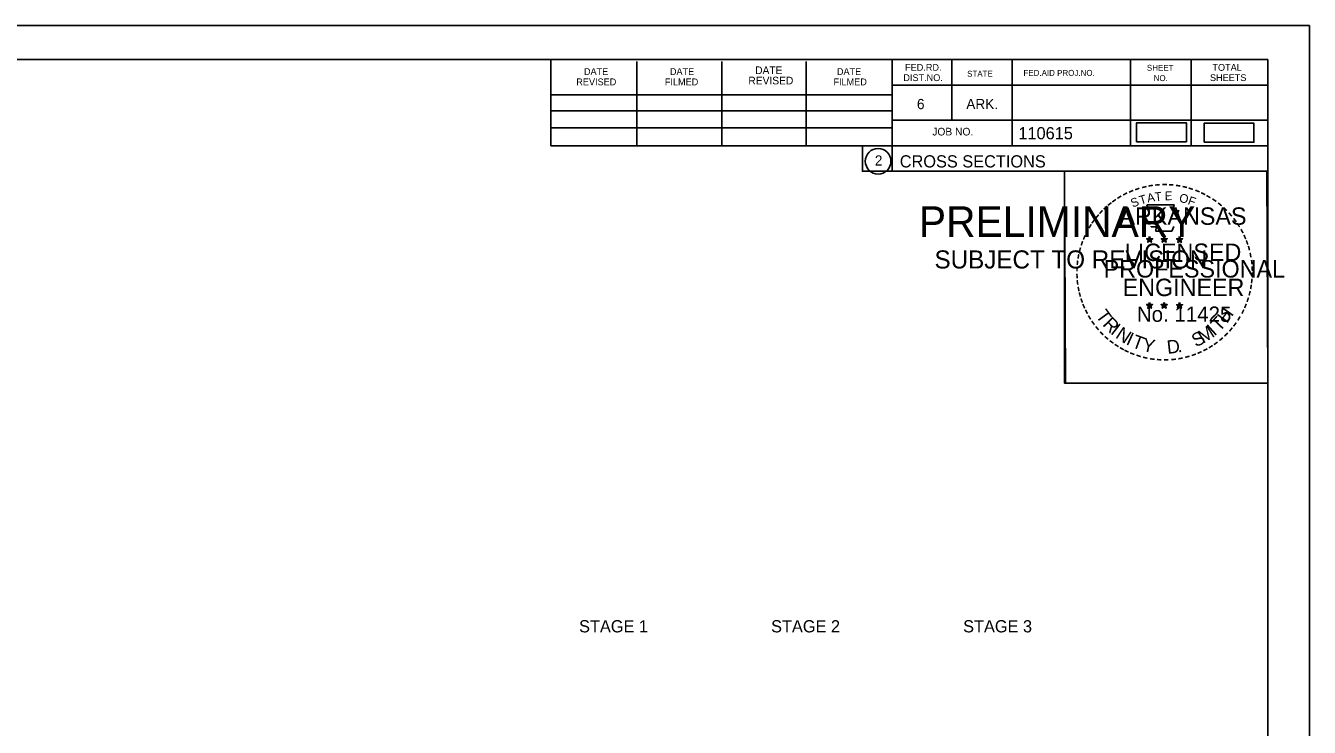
# Model space of a CAD drawing. Extents: x 1372132 to 1372465, y 380083 to 381790.
# Drawn here: x 1372317.7 to 1372464.9, y 380216.3 to 380296.8 of the extents above; entities that cross this region are included whole.
import ezdxf

# ---------------------------------------------------------------- set-up
doc = ezdxf.new("R2010")
doc.units = 0
for name, color, linetype in [('R_Axis Annot', 7, 'Continuous'), ('R_Border', 7, 'Continuous'), ('R_Border PE', 7, 'Continuous'), ('R_Border Prem', 7, 'Continuous'), ('R_Erosion', 7, 'Continuous'), ('R_No Plot', 7, 'Continuous')]:
    doc.layers.add(name, color=color, linetype=linetype)

msp = doc.modelspace()

# ---------------------------------------------------------------- linework, layer by layer
at = {"layer": 'R_Border'}
for p, q in [((1372144.01, 380292.93), (1372460.19, 380292.93)), ((1372377.93, 380283.05), (1372377.93, 380292.93)), ((1372387.79, 380283.05), (1372387.79, 380292.73)), ((1372397.55, 380283.05), (1372397.55, 380292.73)), ((1372407.23, 380283.05), (1372407.23, 380292.73)), ((1372417.09, 380292.93), (1372417.09, 380280.13)), ((1372423.93, 380292.93), (1372423.93, 380285.99)), ((1372430.87, 380292.93), (1372430.87, 380283.05)), ((1372444.45, 380292.93), (1372444.45, 380283.05)), ((1372451.39, 380292.93), (1372451.39, 380283.05)), ((1372460.19, 380087.47), (1372460.19, 380292.93)), ((1372460.19, 380289.99), (1372417.09, 380289.99)), ((1372460.19, 380290.01), (1372460.19, 380290.01)), ((1372377.93, 380288.91), (1372417.09, 380288.91)), ((1372377.93, 380287.05), (1372417.09, 380287.05)), ((1372460.19, 380285.99), (1372417.09, 380285.99)), ((1372420.05, 380285.99), (1372460.19, 380285.99)), ((1372377.93, 380283.05), (1372377.93, 380285.11)), ((1372377.93, 380285.11), (1372417.09, 380285.11)), ((1372460.19, 380283.05), (1372377.93, 380283.05)), ((1372417.09, 380280.13), (1372460.19, 380280.13))]:
    msp.add_line(p, q, dxfattribs=at)
msp.add_circle((1372415.48, 380281.27), 1.47, dxfattribs=at)
at = {"layer": 'R_Border PE'}
for p, q in [((1372446.28, 380272.39), (1372446.63, 380272.28)), ((1372446.28, 380272.39), (1372446.53, 380272.34)), ((1372446.28, 380272.39), (1372446.52, 380272.27)), ((1372446.41, 380271.98), (1372446.63, 380272.28)), ((1372446.41, 380271.98), (1372446.54, 380272.22)), ((1372446.41, 380271.98), (1372446.63, 380272.2)), ((1372446.63, 380272.64), (1372446.59, 380272.39)), ((1372446.63, 380272.28), (1372446.63, 380272.64)), ((1372446.63, 380272.64), (1372446.68, 380272.39)), ((1372446.98, 380272.39), (1372446.63, 380272.28)), ((1372446.84, 380271.98), (1372446.63, 380272.28)), ((1372446.84, 380271.98), (1372446.63, 380272.19)), ((1372446.98, 380272.39), (1372446.69, 380272.34)), ((1372446.84, 380271.98), (1372446.7, 380272.27)), ((1372446.98, 380272.39), (1372446.77, 380272.29)), ((1372447.95, 380272.39), (1372448.3, 380272.28)), ((1372447.95, 380272.39), (1372448.2, 380272.34)), ((1372447.95, 380272.39), (1372448.19, 380272.27)), ((1372448.08, 380271.98), (1372448.3, 380272.28)), ((1372448.08, 380271.98), (1372448.21, 380272.22)), ((1372448.08, 380271.98), (1372448.3, 380272.2)), ((1372448.3, 380272.64), (1372448.26, 380272.39)), ((1372448.3, 380272.28), (1372448.3, 380272.64)), ((1372448.3, 380272.64), (1372448.35, 380272.39)), ((1372448.65, 380272.39), (1372448.3, 380272.28)), ((1372448.51, 380271.98), (1372448.3, 380272.28)), ((1372448.51, 380271.98), (1372448.3, 380272.19)), ((1372448.65, 380272.39), (1372448.36, 380272.34)), ((1372448.51, 380271.98), (1372448.37, 380272.27)), ((1372448.65, 380272.39), (1372448.44, 380272.29)), ((1372449.71, 380272.38), (1372450.06, 380272.27)), ((1372449.71, 380272.38), (1372449.97, 380272.33)), ((1372449.71, 380272.38), (1372449.95, 380272.25)), ((1372449.85, 380271.97), (1372450.06, 380272.27)), ((1372449.85, 380271.97), (1372449.97, 380272.21)), ((1372449.85, 380271.97), (1372450.06, 380272.19)), ((1372450.06, 380272.63), (1372450.02, 380272.38)), ((1372450.06, 380272.27), (1372450.06, 380272.63)), ((1372450.06, 380272.63), (1372450.11, 380272.38)), ((1372450.41, 380272.38), (1372450.06, 380272.27)), ((1372450.28, 380271.97), (1372450.06, 380272.27)), ((1372450.28, 380271.97), (1372450.06, 380272.18)), ((1372450.41, 380272.38), (1372450.12, 380272.33)), ((1372450.28, 380271.97), (1372450.14, 380272.26)), ((1372450.41, 380272.38), (1372450.21, 380272.27)), ((1372446.28, 380264.82), (1372446.62, 380264.7)), ((1372446.28, 380264.82), (1372446.53, 380264.77)), ((1372446.28, 380264.82), (1372446.51, 380264.69)), ((1372446.41, 380264.41), (1372446.62, 380264.7)), ((1372446.62, 380265.07), (1372446.58, 380264.82)), ((1372446.62, 380264.7), (1372446.62, 380265.07)), ((1372446.62, 380265.07), (1372446.67, 380264.82)), ((1372446.97, 380264.82), (1372446.62, 380264.7)), ((1372446.84, 380264.41), (1372446.62, 380264.7)), ((1372446.97, 380264.82), (1372446.69, 380264.77)), ((1372446.84, 380264.41), (1372446.7, 380264.7)), ((1372446.97, 380264.82), (1372446.77, 380264.71)), ((1372447.94, 380264.82), (1372448.29, 380264.7)), ((1372447.94, 380264.82), (1372448.2, 380264.77)), ((1372447.94, 380264.82), (1372448.18, 380264.69)), ((1372448.08, 380264.41), (1372448.29, 380264.7)), ((1372448.29, 380265.07), (1372448.25, 380264.82)), ((1372448.29, 380264.7), (1372448.29, 380265.07)), ((1372448.29, 380265.07), (1372448.34, 380264.82)), ((1372448.64, 380264.82), (1372448.29, 380264.7)), ((1372448.51, 380264.41), (1372448.29, 380264.7)), ((1372448.64, 380264.82), (1372448.35, 380264.77)), ((1372448.51, 380264.41), (1372448.37, 380264.7)), ((1372448.64, 380264.82), (1372448.44, 380264.71)), ((1372449.71, 380264.81), (1372450.06, 380264.69)), ((1372449.71, 380264.81), (1372449.96, 380264.76)), ((1372449.71, 380264.81), (1372449.95, 380264.68)), ((1372449.84, 380264.4), (1372450.06, 380264.69)), ((1372450.06, 380265.06), (1372450.02, 380264.81)), ((1372450.06, 380264.69), (1372450.06, 380265.06)), ((1372450.06, 380265.06), (1372450.11, 380264.81)), ((1372450.41, 380264.81), (1372450.06, 380264.69)), ((1372450.27, 380264.4), (1372450.06, 380264.69)), ((1372450.41, 380264.81), (1372450.12, 380264.76)), ((1372450.27, 380264.4), (1372450.14, 380264.69)), ((1372450.41, 380264.81), (1372450.2, 380264.7)), ((1372446.41, 380264.41), (1372446.53, 380264.65)), ((1372446.41, 380264.41), (1372446.62, 380264.62)), ((1372446.84, 380264.41), (1372446.62, 380264.62)), ((1372448.08, 380264.41), (1372448.2, 380264.65)), ((1372448.08, 380264.41), (1372448.29, 380264.62)), ((1372448.51, 380264.41), (1372448.29, 380264.62)), ((1372449.84, 380264.4), (1372449.97, 380264.64)), ((1372449.84, 380264.4), (1372450.06, 380264.61)), ((1372450.27, 380264.4), (1372450.06, 380264.61))]:
    msp.add_line(p, q, dxfattribs=at)
for points in [[(1372446.32, 380276.27), (1372446.59, 380275.44)], [(1372449.83, 380275.34), (1372449.97, 380275.63), (1372449.29, 380275.6), (1372449.44, 380276.27), (1372446.32, 380276.27)], [(1372446.81, 380273.84), (1372446.81, 380273.76), (1372447.38, 380273.74), (1372447.32, 380273.26), (1372449.19, 380273.26), (1372449.39, 380273.8)], [(1372446.63, 380272.64), (1372446.84, 380271.98), (1372446.28, 380272.39), (1372446.98, 380272.39), (1372446.41, 380271.98), (1372446.63, 380272.64)], [(1372448.3, 380272.64), (1372448.51, 380271.98), (1372447.95, 380272.39), (1372448.65, 380272.39), (1372448.08, 380271.98), (1372448.3, 380272.64)], [(1372450.06, 380272.63), (1372450.28, 380271.97), (1372449.71, 380272.38), (1372450.41, 380272.38), (1372449.85, 380271.97), (1372450.06, 380272.63)], [(1372446.62, 380265.07), (1372446.84, 380264.41), (1372446.28, 380264.82), (1372446.97, 380264.82), (1372446.41, 380264.41), (1372446.62, 380265.07)], [(1372448.29, 380265.07), (1372448.51, 380264.41), (1372447.94, 380264.82), (1372448.64, 380264.82), (1372448.08, 380264.41), (1372448.29, 380265.07)], [(1372450.06, 380265.06), (1372450.27, 380264.4), (1372449.71, 380264.81), (1372450.41, 380264.81), (1372449.84, 380264.4), (1372450.06, 380265.06)]]:
    msp.add_lwpolyline(points, dxfattribs=at)
for centre, radius in [((1372446.63, 380272.28), 0.172), ((1372446.63, 380272.28), 0.145), ((1372446.63, 380272.28), 0.116), ((1372446.63, 380272.28), 0.0991), ((1372446.63, 380272.28), 0.0747), ((1372446.63, 380272.28), 0.0495), ((1372446.63, 380272.28), 0.0296), ((1372448.3, 380272.28), 0.172), ((1372448.3, 380272.28), 0.145), ((1372448.3, 380272.28), 0.116), ((1372448.3, 380272.28), 0.0991), ((1372448.3, 380272.28), 0.0747), ((1372448.3, 380272.28), 0.0495), ((1372448.3, 380272.28), 0.0296), ((1372450.06, 380272.26), 0.172), ((1372450.06, 380272.26), 0.145), ((1372450.06, 380272.26), 0.116), ((1372450.06, 380272.26), 0.0991), ((1372450.06, 380272.26), 0.0747), ((1372450.06, 380272.26), 0.0495), ((1372450.06, 380272.26), 0.0296), ((1372446.62, 380264.7), 0.172), ((1372446.62, 380264.7), 0.145), ((1372446.62, 380264.7), 0.116), ((1372446.62, 380264.7), 0.0991), ((1372446.62, 380264.7), 0.0747), ((1372446.62, 380264.7), 0.0495), ((1372446.62, 380264.7), 0.0296), ((1372448.29, 380264.7), 0.172), ((1372448.29, 380264.7), 0.145), ((1372448.29, 380264.7), 0.116), ((1372448.29, 380264.7), 0.0991), ((1372448.29, 380264.7), 0.0747), ((1372448.29, 380264.7), 0.0495), ((1372448.29, 380264.7), 0.0296), ((1372450.06, 380264.69), 0.172), ((1372450.06, 380264.69), 0.145), ((1372450.06, 380264.69), 0.116), ((1372450.06, 380264.69), 0.0991), ((1372450.06, 380264.69), 0.0747), ((1372450.06, 380264.69), 0.0495), ((1372450.06, 380264.69), 0.0296)]:
    msp.add_circle(centre, radius, dxfattribs=at)
at = {"layer": 'R_Erosion'}
for points in [[(1372445.13, 380283.51), (1372450.85, 380283.51), (1372450.85, 380285.69), (1372445.13, 380285.69)], [(1372452.88, 380283.45), (1372458.59, 380283.45), (1372458.59, 380285.63), (1372452.88, 380285.63)]]:
    msp.add_lwpolyline(points, close=True, dxfattribs=at)
at = {"layer": 'R_No Plot'}
for p, q in [((1372131.61, 380296.83), (1372464.95, 380296.83)), ((1372436.23, 380257.68), (1372436.23, 380257.68))]:
    msp.add_line(p, q, dxfattribs=at)
for points in [[(1372131.61, 380296.83), (1372464.95, 380296.83), (1372464.95, 380083.49), (1372131.61, 380083.49)], [(1372377.93, 380292.93), (1372377.93, 380283.05), (1372413.67, 380283.05), (1372413.67, 380280.13), (1372436.87, 380280.13), (1372436.87, 380255.8), (1372460.19, 380255.8), (1372460.19, 380087.47), (1372144.01, 380087.47), (1372144.01, 380292.93)], [(1372436.87, 380280.13), (1372460.07, 380280.13), (1372460.19, 380255.8), (1372436.99, 380255.8)]]:
    msp.add_lwpolyline(points, close=True, dxfattribs=at)

# ---------------------------------------------------------------- texts
at = {"layer": 'R_Axis Annot'}
for s, p in [('STAGE 1', (1372381.17, 380227.22)), ('STAGE 2', (1372403.2, 380227.22)), ('STAGE 3', (1372425.23, 380227.22))]:
    msp.add_text(s, height=1.4, dxfattribs=at).set_placement(p)
at = {"layer": 'R_Border'}
for s, height, p in [('DATE', 0.782, (1372381.73, 380291.17)), ('DATE', 0.782, (1372391.59, 380291.17)), ('DATE', 0.879, (1372401.37, 380291.27)), ('DATE', 0.782, (1372410.75, 380291.17)), ('DIST.NO.', 0.782, (1372418.37, 380290.47)), ('FED.RD.', 0.782, (1372418.57, 380291.65)), ('STATE', 0.684, (1372425.69, 380290.97)), ('FED.AID PROJ.NO.', 0.684, (1372432.15, 380291.07)), ('SHEET', 0.684, (1372446.31, 380291.65)), ('SHEETS', 0.782, (1372453.55, 380290.47)), ('TOTAL', 0.782, (1372453.83, 380291.65)), ('REVISED', 0.782, (1372380.85, 380289.99)), ('FILMED', 0.782, (1372391.01, 380289.99)), ('REVISED', 0.879, (1372400.59, 380290.09)), ('FILMED', 0.782, (1372410.35, 380289.99)), ('NO.', 0.684, (1372447.09, 380290.47)), ('6', 1.17, (1372419.93, 380287.25)), ('ARK.', 1.172, (1372425.59, 380287.25)), ('JOB NO.', 0.879, (1372421.69, 380284.23)), ('110615', 1.4, (1372431.57, 380283.79)), ('2', 1.17, (1372415.1, 380280.78)), ('CROSS SECTIONS', 1.4, (1372417.96, 380280.56))]:
    msp.add_text(s, height=height, rotation=360, dxfattribs=at).set_placement(p)
at = {"layer": 'R_Border PE'}
for s, height, rotation, p in [('-', 1.6, 24.3072, (1372444.43, 380277.12)), ('-', 1.6, 19.1761, (1372445.07, 380277.39)), ('-', 1.6, 13.6301, (1372445.82, 380277.63)), ('-', 1.6, 10.2193, (1372446.5, 380277.8)), ('-', 1.6, 5.8968, (1372447.23, 380277.91)), ('-', 1.6, 0.1862, (1372448, 380277.98)), ('-', 1.6, 357.743, (1372448.72, 380277.97)), ('-', 1.6, 352.1617, (1372449.46, 380277.91)), ('-', 1.6, 347.2049, (1372450.18, 380277.8)), ('-', 1.6, 342.3362, (1372450.82, 380277.64)), ('-', 1.6, 337.8551, (1372451.55, 380277.42)), ('-', 1.6, 38.9507, (1372442.15, 380275.66)), ('-', 1.6, 36.2317, (1372442.63, 380276.04)), ('-', 1.6, 34.0636, (1372443.2, 380276.44)), ('-', 1.6, 28.7918, (1372443.8, 380276.81)), ('S', 1, 21.594, (1372444.68, 380275.94)), ('T', 1, 16.4036, (1372445.59, 380276.28)), ('A', 1, 11.2132, (1372446.42, 380276.53)), ('T', 1, 6.0228, (1372447.26, 380276.69)), ('E', 1, 0.8323, (1372448.37, 380276.8)), ('O', 1, 350.4515, (1372449.97, 380276.59)), ('F', 1, 340.0707, (1372450.93, 380276.36)), ('-', 1.6, 334.1211, (1372452.18, 380277.15)), ('-', 1.6, 329.6409, (1372452.76, 380276.86)), ('-', 1.6, 325.8627, (1372453.41, 380276.5)), ('-', 1.6, 320.5297, (1372454.02, 380276.08)), ('-', 1.6, 50.6142, (1372440.87, 380274.28)), ('-', 1.6, 48.423, (1372441.27, 380274.77)), ('-', 1.6, 42.9622, (1372441.72, 380275.25)), ('ARKANSAS', 2, 360, (1372443.17, 380273.98)), ('-', 1.6, 315.5786, (1372454.62, 380275.59)), ('-', 1.6, 309.8797, (1372455.18, 380275.04)), ('-', 1.6, 58.0706, (1372440.13, 380273.19)), ('-', 1.6, 54.2325, (1372440.45, 380273.72)), ('-', 1.6, 306.6522, (1372455.71, 380274.44)), ('-', 1.4, 303.6753, (1372456.2, 380273.87)), ('-', 1.6, 299.6684, (1372456.51, 380273.26)), ('-', 1.6, 72.3945, (1372439.34, 380271.33)), ('-', 1.6, 67.7743, (1372439.56, 380271.96)), ('-', 1.6, 62.8713, (1372439.82, 380272.58)), ('DWB', 0.01, 360, (1372446.62, 380272.27)), ('DWB', 0.01, 360, (1372448.29, 380272.27)), ('DWB', 0.01, 360, (1372450.05, 380272.26)), ('-', 1.6, 294.6628, (1372456.84, 380272.65)), ('-', 1.6, 290.5728, (1372457.1, 380272.07)), ('-', 1.6, 81.2013, (1372439.01, 380269.91)), ('-', 1.6, 75.461, (1372439.14, 380270.62)), ('LICENSED', 2, 360, (1372443.77, 380269.83)), ('-', 1.6, 285.1233, (1372457.33, 380271.49)), ('-', 1.6, 280.5493, (1372457.53, 380270.75)), ('-', 1.6, 89.0622, (1372438.91, 380268.52)), ('-', 1.6, 85.1863, (1372438.93, 380269.22)), ('PROFESSIONAL', 2, 360, (1372441.35, 380267.93)), ('-', 1.6, 276.5962, (1372457.69, 380269.98)), ('-', 1.6, 274.3301, (1372457.75, 380269.26)), ('-', 1.6, 94.1959, (1372438.94, 380267.79)), ('-', 1.6, 98.9479, (1372439.01, 380267.12)), ('ENGINEER', 2, 360, (1372443.53, 380265.8)), ('-', 1.6, 263.5172, (1372457.77, 380267.96)), ('-', 1.6, 269.9407, (1372457.79, 380268.63)), ('-', 1.6, 101.7149, (1372439.15, 380266.39)), ('-', 1.6, 105.4578, (1372439.31, 380265.8)), ('-', 1.6, 255.7626, (1372457.59, 380266.63)), ('-', 1.6, 260.9953, (1372457.7, 380267.31)), ('-', 1.6, 109.0874, (1372439.53, 380265.16)), ('-', 1.6, 114.0643, (1372439.78, 380264.57)), ('DWB', 0.01, 360, (1372446.61, 380264.7)), ('DWB', 0.01, 360, (1372448.28, 380264.7)), ('DWB', 0.01, 360, (1372450.05, 380264.69)), ('-', 1.6, 247.8887, (1372457.18, 380265.24)), ('-', 1.6, 252.8681, (1372457.4, 380265.91)), ('-', 1.6, 115.7289, (1372440.09, 380263.95)), ('-', 1.6, 120.4471, (1372440.44, 380263.36)), ('T', 1.54, 306.0406, (1372440.38, 380263.54)), ('R', 1.54, 314.005, (1372441.15, 380262.49)), ('No. 11425', 1.757, 360, (1372445.16, 380262.85)), ('T', 1.54, 46.6444, (1372454.61, 380261.64)), ('H', 1.54, 54.6088, (1372455.5, 380262.58)), ('-', 1.6, 239.0712, (1372456.53, 380263.86)), ('-', 1.6, 244.6197, (1372456.92, 380264.61)), ('-', 1.6, 125.8934, (1372440.85, 380262.8)), ('-', 1.6, 130.7181, (1372441.31, 380262.25)), ('-', 1.6, 134.2238, (1372441.82, 380261.71)), ('I', 1.54, 321.9694, (1372442.05, 380261.56)), ('N', 1.54, 326.5002, (1372442.61, 380261.09)), ('S', 1.54, 26.9312, (1372451.93, 380259.9)), ('M', 1.54, 32.6563, (1372452.77, 380260.31)), ('I', 1.54, 42.1136, (1372454.05, 380261.16)), ('-', 1.6, 231.2538, (1372455.69, 380262.64)), ('-', 1.6, 233.8452, (1372456.12, 380263.2)), ('-', 1.6, 138.9338, (1372442.35, 380261.24)), ('-', 1.6, 144.6463, (1372442.91, 380260.84)), ('-', 1.6, 148.0898, (1372443.47, 380260.47)), ('I', 1.54, 335.3603, (1372443.82, 380260.3)), ('T', 1.54, 339.8912, (1372444.48, 380259.98)), ('Y', 1.54, 347.8556, (1372445.7, 380259.53)), ('D', 1.54, 6.3969, (1372448.69, 380259.17)), ('-', 1.6, 215.7363, (1372454.14, 380261.09)), ('-', 1.6, 221.0851, (1372454.69, 380261.56)), ('-', 1.6, 225.7653, (1372455.21, 380262.07)), ('-', 1.6, 151.5704, (1372444.05, 380260.14)), ('-', 1.6, 154.6002, (1372444.57, 380259.89)), ('-', 1.6, 158.5612, (1372445.19, 380259.64)), ('-', 1.6, 162.7983, (1372445.88, 380259.43)), ('-', 1.6, 167.5555, (1372446.59, 380259.26)), ('-', 1.6, 191.2858, (1372450.4, 380259.33)), ('.', 1.54, 13.7642, (1372449.88, 380259.3)), ('-', 1.6, 195.4743, (1372451.13, 380259.53)), ('-', 1.6, 200.7184, (1372451.81, 380259.77)), ('-', 1.6, 204.2516, (1372452.43, 380260.04)), ('-', 1.6, 207.3568, (1372453.05, 380260.36)), ('-', 1.6, 212.2491, (1372453.61, 380260.71)), ('-', 1.6, 173.1155, (1372447.37, 380259.15)), ('-', 1.6, 176.5183, (1372448.11, 380259.1)), ('-', 1.6, 181.5918, (1372448.86, 380259.12)), ('-', 1.6, 185.8167, (1372449.67, 380259.19))]:
    msp.add_text(s, height=height, rotation=rotation, dxfattribs=at).set_placement(p)
at = {"layer": 'R_Border Prem'}
for s, height, p in [('PRELIMINARY', 3.5, (1372420.15, 380272.6)), ('DWB', 0.01, (1372420.89, 380274.45)), ('SUBJECT TO REVISION', 2.0751, (1372421.95, 380268.97))]:
    msp.add_text(s, height=height, rotation=360, dxfattribs=at).set_placement(p)

doc.saveas('drawing.dxf')
